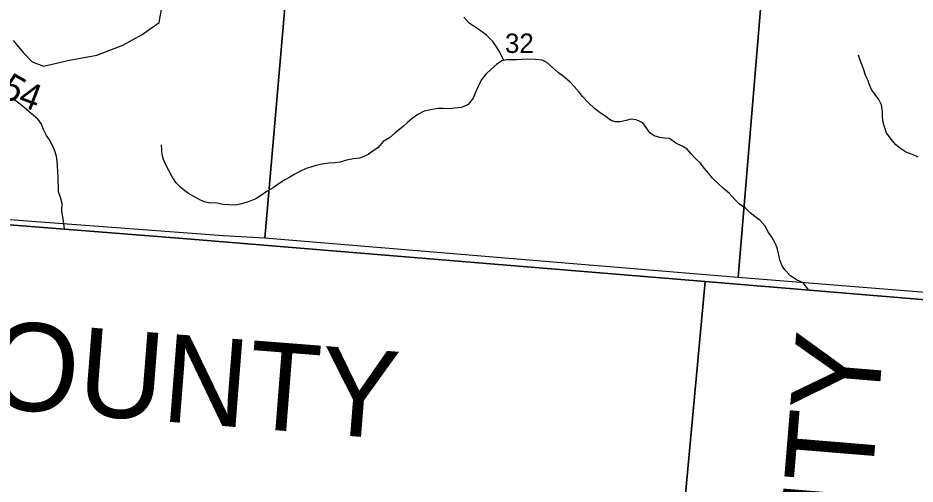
# Model space of a CAD drawing. Extents: x 1715311 to 2083412, y 146837 to 553079.
# Drawn here: x 1917955 to 1928164, y 306903 to 312214 of the extents above; entities that cross this region are included whole.
import ezdxf

# ---------------------------------------------------------------- set-up
doc = ezdxf.new("R2010")
doc.units = 0
for name, color, linetype in [('GM_X_Adjacent_County', 7, 'Continuous'), ('GM_X_Adjacent_County_Text', 7, 'Continuous'), ('GM_X_County', 7, 'Continuous'), ('GM_X_County_Road', 7, 'Continuous'), ('GM_X_County_Road_Text', 7, 'Continuous'), ('GM_X_Minor_River', 7, 'Continuous'), ('GM_X_Section', 7, 'Continuous'), ('GM_X_Section_Text', 7, 'Continuous'), ('GM_X_Township', 7, 'Continuous')]:
    doc.layers.add(name, color=color, linetype=linetype)

msp = doc.modelspace()

# ---------------------------------------------------------------- linework, layer by layer
at = {"layer": 'GM_X_Adjacent_County'}
for points in [[(1910567, 310425), (1912652, 310262), (1915329, 310054), (1915440, 310045), (1917959, 309848), (1919831, 309702), (1925774, 309211), (1925256, 303586)], [(1923726, 285166), (1924414, 292311), (1924469, 293153), (1924887, 299587), (1925256, 303586), (1925774, 309211), (1931071, 308772), (1932946, 308617), (1934622, 308532), (1940473, 308073), (1940781, 308049), (1946953, 307566), (1946499, 302372), (1946238, 299382), (1946067, 297426), (1944907, 283849)]]:
    msp.add_lwpolyline(points, dxfattribs=at)
at = {"layer": 'GM_X_County'}
msp.add_lwpolyline([(1946953, 307566), (1940781, 308049), (1940473, 308073), (1934622, 308532), (1932946, 308617), (1931071, 308772), (1925774, 309211), (1919831, 309702), (1917959, 309848), (1915440, 310045), (1915329, 310054), (1912652, 310262), (1910567, 310425)], dxfattribs=at)
at = {"layer": 'GM_X_County_Road'}
msp.add_lwpolyline([(1917900, 311958), (1918017, 311817), (1918116, 311713), (1918247, 311664), (1918540, 311734), (1918852, 311790), (1919148, 311902), (1919369, 312025), (1919562, 312162), (1919597, 312354)], dxfattribs=at)
at = {"layer": 'GM_X_Minor_River'}
for points in [[(1923486, 311730), (1923437, 311824), (1923409, 311874), (1923361, 311946), (1923289, 312017), (1923216, 312071), (1923146, 312117), (1923090, 312153), (1923028, 312222)], [(1926954, 309114), (1926892, 309197), (1926816, 309231), (1926746, 309277), (1926683, 309343), (1926649, 309398), (1926627, 309458), (1926611, 309530), (1926595, 309596), (1926574, 309646), (1926536, 309718), (1926498, 309770), (1926460, 309843), (1926401, 309905), (1926341, 309953), (1926289, 309995), (1926237, 310044), (1926165, 310094), (1926114, 310146), (1926054, 310212), (1925986, 310271), (1925932, 310321), (1925858, 310387), (1925819, 310441), (1925765, 310503), (1925723, 310558), (1925665, 310614), (1925615, 310666), (1925570, 310718), (1925514, 310753), (1925440, 310789), (1925370, 310839), (1925314, 310843), (1925260, 310853), (1925196, 310872), (1925145, 310906), (1925103, 310964), (1925067, 311018), (1924991, 311054), (1924933, 311059), (1924875, 311047), (1924807, 311031), (1924751, 311029), (1924699, 311049), (1924632, 311098), (1924580, 311132), (1924520, 311180), (1924446, 311252), (1924380, 311317), (1924343, 311367), (1924285, 311431), (1924237, 311485), (1924163, 311545), (1924107, 311590), (1924040, 311648), (1923974, 311706), (1923920, 311732), (1923840, 311739), (1923754, 311745), (1923684, 311741), (1923632, 311737), (1923570, 311735), (1923514, 311736), (1923460, 311726), (1923400, 311682), (1923338, 311628), (1923280, 311572), (1923226, 311506), (1923192, 311434), (1923159, 311356), (1923137, 311300), (1923077, 311226), (1923003, 311195), (1922923, 311185), (1922865, 311179), (1922795, 311181), (1922735, 311181), (1922649, 311166), (1922579, 311150), (1922507, 311114), (1922441, 311070), (1922389, 311022), (1922339, 310976), (1922247, 310904), (1922185, 310847), (1922112, 310805), (1922056, 310739), (1921992, 310697), (1921942, 310657), (1921890, 310635), (1921840, 310617), (1921774, 310610), (1921694, 310592), (1921622, 310570), (1921566, 310564), (1921488, 310560), (1921418, 310546), (1921346, 310533), (1921288, 310513), (1921236, 310497), (1921172, 310467)], [(1928198, 310626), (1928136, 310659), (1928068, 310679), (1928000, 310725), (1927946, 310769), (1927894, 310831), (1927839, 310904), (1927811, 310984), (1927799, 311040), (1927793, 311096), (1927793, 311146), (1927784, 311222), (1927752, 311284), (1927710, 311343), (1927670, 311399), (1927646, 311451), (1927625, 311507), (1927601, 311557), (1927585, 311611), (1927567, 311665), (1927545, 311720), (1927520, 311790)], [(1918485, 309808), (1918474, 309902), (1918463, 309966), (1918453, 310019), (1918457, 310101), (1918439, 310167), (1918415, 310231), (1918416, 310287), (1918414, 310351), (1918412, 310407), (1918408, 310457), (1918404, 310531), (1918400, 310583), (1918395, 310637), (1918379, 310688), (1918353, 310752), (1918313, 310824), (1918281, 310874), (1918246, 310944), (1918218, 311010), (1918180, 311061), (1918106, 311125), (1918029, 311189), (1917963, 311245), (1917909, 311286)], [(1921172, 310467), (1921106, 310433), (1921048, 310399), (1920992, 310370), (1920928, 310328), (1920860, 310280), (1920790, 310240), (1920716, 310188), (1920663, 310152), (1920585, 310124), (1920515, 310099), (1920435, 310079), (1920353, 310083), (1920286, 310087), (1920204, 310108), (1920148, 310104), (1920090, 310116), (1920034, 310138), (1919970, 310170), (1919906, 310207), (1919854, 310243), (1919803, 310285), (1919755, 310337), (1919709, 310403), (1919671, 310474), (1919643, 310532), (1919612, 310600), (1919598, 310654), (1919592, 310706), (1919590, 310770)]]:
    msp.add_lwpolyline(points, dxfattribs=at)
at = {"layer": 'GM_X_Section'}
for points in [[(1915890, 315487), (1918345, 314946), (1921197, 314700), (1920763, 309706), (1920291, 309730), (1915475, 310092)], [(1921197, 314700), (1926567, 314279), (1926152, 309257), (1925779, 309287), (1920763, 309706)], [(1926567, 314279), (1931734, 313795), (1931307, 308842), (1930934, 308872), (1926152, 309257)]]:
    msp.add_lwpolyline(points, close=True, dxfattribs=at)
at = {"layer": 'GM_X_Township'}
msp.add_lwpolyline([(1946953, 307566), (1940781, 308049), (1940473, 308073), (1934622, 308532), (1932946, 308617), (1931071, 308772), (1925774, 309211), (1919831, 309702), (1917959, 309848), (1915440, 310045), (1915446, 310124), (1915609, 312332), (1916225, 320618), (1916386, 322789), (1916500, 324323), (1916624, 325991), (1916845, 328575), (1917040, 331328), (1917148, 332702), (1917501, 336918), (1917738, 339604)], dxfattribs=at)

# ---------------------------------------------------------------- texts
at = {"layer": 'GM_X_Adjacent_County_Text'}
for s, rotation, p in [('SCIOTO COUNTY', 355.5049, (1911133, 308284)), ('LAWRENCE COUNTY', 85.28, (1926693, 295031))]:
    msp.add_text(s, height=1000, rotation=rotation, dxfattribs=at).set_placement(p)
at = {"layer": 'GM_X_County_Road_Text'}
for s, rotation, p in [('5', 329.8883, (1917735, 311342)), ('4', 339.2293, (1917943, 311226))]:
    msp.add_text(s, height=300, rotation=rotation, dxfattribs=at).set_placement(p)
at = {"layer": 'GM_X_Section_Text'}
msp.add_text('32', height=221, rotation=0, dxfattribs=at).set_placement((1923497, 311815))

doc.saveas('drawing.dxf')
